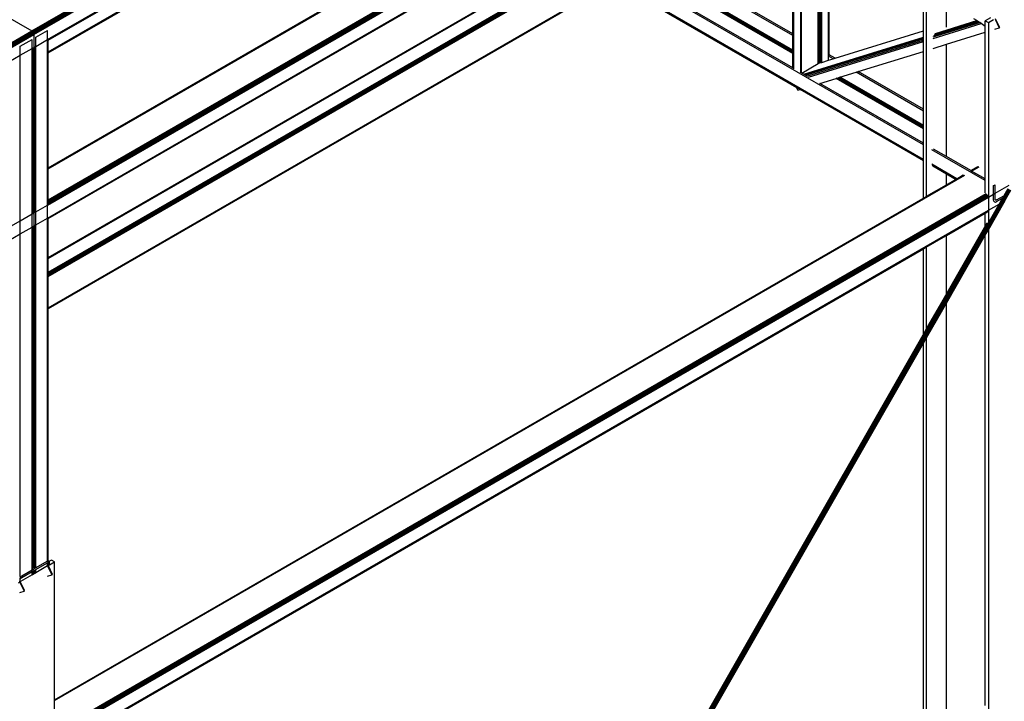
# Model space of a CAD drawing. Header units: millimetres. Extents: x 10 to 1250, y -62 to 528.
# Tile 669 of 909: x 610.89 to 613.59, y 510.11 to 511.98. Entities that reach past the tile are written whole.
import ezdxf

# ---------------------------------------------------------------- set-up
doc = ezdxf.new("R2010")
doc.units = ezdxf.units.MM
doc.header["$LTSCALE"] = 0.05

msp = doc.modelspace()

# ---------------------------------------------------------------- linework, layer by layer
at = {"color": 8}
for p, q in [((610.9216, 511.9498), (613.5986, 513.4954)), ((610.9238, 511.9481), (613.6008, 513.4936)), ((610.9256, 511.9456), (613.6026, 513.4911)), ((610.9269, 511.9427), (613.6039, 513.4883)), ((610.9273, 511.94), (613.6043, 513.4855)), ((610.9646, 511.9256), (613.567, 513.4282)), ((610.9662, 511.9245), (613.5647, 513.4248)), ((610.9667, 511.5728), (613.4822, 513.0251)), ((610.9667, 511.5708), (613.4827, 513.0234)), ((610.9646, 511.4716), (613.567, 512.9741)), ((610.9662, 511.4755), (613.5647, 512.9758)), ((610.9667, 511.486), (613.5562, 512.981)), ((610.9667, 511.4829), (613.5591, 512.9797)), ((610.9667, 511.4794), (613.5616, 512.9776)), ((610.9646, 511.4357), (613.567, 512.9383)), ((610.9662, 511.4346), (613.5647, 512.9349)), ((610.9667, 511.9241), (612.4987, 512.8086)), ((610.9667, 511.8922), (612.4563, 512.7523)), ((610.9667, 511.8904), (612.4559, 512.7502)), ((610.9667, 511.3266), (613.0127, 512.5078)), ((610.9667, 511.3248), (613.0146, 512.5071)), ((610.9667, 511.2877), (613.0468, 512.4886)), ((610.9667, 511.285), (613.0487, 512.487)), ((610.9667, 511.2817), (613.0504, 512.4848)), ((610.9667, 511.2785), (613.0515, 512.4822)), ((610.9667, 511.2758), (613.0519, 512.4797)), ((610.9667, 511.8898), (611.9109, 512.4349)), ((610.9667, 511.1897), (613.0096, 512.3692)), ((610.9667, 511.1879), (613.0091, 512.3671)), ((613.0109, 511.9413), (613.0109, 512.3275)), ((613.0117, 511.9409), (613.0117, 512.327)), ((613.0133, 511.9399), (613.0133, 512.3259)), ((613.0137, 511.9396), (613.0137, 512.3256)), ((613.0324, 511.8356), (613.0324, 512.3126)), ((613.0341, 511.8346), (613.0341, 512.3115)), ((610.9667, 511.5735), (612.1847, 512.2768)), ((613.0799, 511.9014), (613.0799, 512.2797)), ((613.0813, 511.9006), (613.0813, 512.2787)), ((613.0823, 511.9001), (613.0823, 512.2781)), ((613.085, 511.8985), (613.085, 512.2762)), ((613.0878, 511.8969), (613.0878, 512.2743)), ((613.0887, 511.8964), (613.0887, 512.2737)), ((613.0901, 511.8956), (613.0901, 512.2727)), ((613.1088, 511.8848), (613.1088, 512.2597)), ((613.1105, 511.8838), (613.1105, 512.2586)), ((610.9667, 511.4342), (612.3054, 512.2071)), ((610.9667, 511.3272), (612.398, 512.1536)), ((613.0109, 511.8969), (612.6034, 512.1322)), ((613.0109, 511.9366), (612.6378, 512.152)), ((613.0109, 511.9413), (612.6418, 512.1544)), ((613.3693, 511.6364), (612.557, 512.1054)), ((613.0109, 511.848), (612.561, 512.1077)), ((613.0109, 511.8876), (612.5954, 512.1275)), ((613.0109, 511.8898), (612.5972, 512.1286)), ((613.0109, 511.8923), (612.5994, 512.1299)), ((613.0109, 511.8948), (612.6016, 512.1311)), ((610.9667, 511.1872), (612.5193, 512.0836)), ((613.0215, 511.7937), (612.5193, 512.0836)), ((613.3693, 511.5939), (612.5202, 512.0841)), ((613.3693, 511.5967), (612.5226, 512.0856)), ((613.3693, 511.9495), (613.3693, 512.0751)), ((613.3779, 511.4959), (613.3779, 512.0701)), ((613.4321, 511.9596), (613.4321, 512.0358)), ((610.8481, 511.9922), (610.9216, 511.9498)), ((613.3957, 511.9288), (613.5276, 511.9696)), ((613.3963, 511.9329), (613.5237, 511.9723)), ((613.3977, 511.9369), (613.5201, 511.9748)), ((613.3999, 511.9403), (613.5173, 511.9767)), ((613.4025, 511.9426), (613.5159, 511.9777)), ((613.5159, 511.9777), (613.508, 511.9831)), ((613.5173, 511.9767), (613.5159, 511.9777)), ((613.5201, 511.9748), (613.5173, 511.9767)), ((613.5237, 511.9723), (613.5201, 511.9748)), ((613.5276, 511.9696), (613.5237, 511.9723)), ((613.5388, 511.9618), (613.5276, 511.9696)), ((613.5532, 511.9855), (613.5388, 511.9772)), ((613.5388, 511.9772), (613.5475, 511.9722)), ((613.5388, 511.9618), (613.5388, 511.9772)), ((613.5475, 511.9722), (613.5619, 511.9805)), ((613.5475, 511.9722), (613.5475, 511.4931)), ((613.5658, 511.9814), (613.5772, 511.9578)), ((613.5789, 511.9587), (613.5675, 511.9824)), ((608.2171, 510.3883), (610.9216, 511.9498)), ((608.2192, 510.3866), (610.9238, 511.9481)), ((608.2211, 510.3841), (610.9256, 511.9456)), ((608.2223, 510.3813), (610.9269, 511.9427)), ((610.9216, 511.9498), (610.9238, 511.9481)), ((610.9238, 511.9481), (610.9256, 511.9456)), ((610.9256, 511.9456), (610.9269, 511.9427)), ((610.9269, 511.9427), (610.9273, 511.94)), ((610.9325, 511.9321), (610.9646, 511.9507)), ((610.9646, 511.9256), (610.9646, 511.9507)), ((613.1267, 511.8745), (613.3693, 511.9495)), ((613.3693, 511.9323), (613.3693, 511.9495)), ((613.4321, 511.9128), (613.5388, 511.9459)), ((613.5388, 511.9459), (613.5388, 511.9618)), ((613.5388, 511.5672), (613.5388, 511.9459)), ((613.5653, 511.9541), (613.5772, 511.9578)), ((613.5772, 511.9578), (613.5789, 511.9587)), ((608.2227, 510.3785), (610.9273, 511.94)), ((610.89, 511.9076), (610.9222, 511.9262)), ((610.9222, 511.9011), (610.9222, 511.9262)), ((610.9273, 511.94), (610.9273, 511.9041)), ((610.9325, 511.9071), (610.9325, 511.9321)), ((610.9325, 511.9071), (610.9646, 511.9256)), ((610.9646, 511.4716), (610.9646, 511.9256)), ((610.9662, 511.9245), (610.9662, 511.9247)), ((610.9662, 511.9238), (610.9662, 511.9245)), ((610.9662, 511.9238), (610.9667, 511.9241)), ((610.9662, 511.8919), (610.9662, 511.9238)), ((610.9667, 511.9241), (610.9667, 511.9242)), ((610.9667, 511.8922), (610.9667, 511.9241)), ((613.0117, 511.9409), (613.0109, 511.9413)), ((613.0109, 511.9366), (613.0109, 511.9413)), ((613.0117, 511.9362), (613.0109, 511.9366)), ((613.0109, 511.8969), (613.0109, 511.9366)), ((613.0133, 511.9399), (613.0117, 511.9409)), ((613.0117, 511.9362), (613.0117, 511.9409)), ((613.0133, 511.9352), (613.0117, 511.9362)), ((613.0117, 511.8965), (613.0117, 511.9362)), ((613.0137, 511.9396), (613.0133, 511.9399)), ((613.0133, 511.9352), (613.0133, 511.9399)), ((613.0137, 511.935), (613.0133, 511.9352)), ((613.0133, 511.8956), (613.0133, 511.9352)), ((613.0137, 511.935), (613.0137, 511.9396)), ((613.0137, 511.8953), (613.0137, 511.935)), ((613.0409, 511.8306), (613.3693, 511.9323)), ((613.0425, 511.8297), (613.3693, 511.9308)), ((613.0456, 511.8279), (613.3693, 511.9281)), ((613.0495, 511.8255), (613.3693, 511.9245)), ((613.0533, 511.8228), (613.3693, 511.9206)), ((613.3693, 511.9308), (613.3693, 511.9323)), ((613.3693, 511.9281), (613.3693, 511.9308)), ((613.3693, 511.9245), (613.3693, 511.9281)), ((613.3693, 511.9206), (613.3693, 511.9245)), ((613.3693, 511.8934), (613.3693, 511.9206)), ((610.89, 511.8826), (610.89, 511.9076)), ((610.89, 511.8826), (610.9222, 511.9011)), ((610.9222, 511.9011), (610.9273, 511.9041)), ((610.9222, 511.8991), (610.9222, 511.9011)), ((610.9222, 511.8991), (610.9237, 511.9)), ((610.9222, 511.8984), (610.9237, 511.8993)), ((610.9222, 511.8984), (610.9222, 511.8991)), ((610.9222, 511.8665), (610.9222, 511.8984)), ((610.9237, 511.9), (610.9269, 511.9019)), ((610.9237, 511.9), (610.9237, 511.9002)), ((610.9237, 511.8993), (610.9237, 511.9)), ((610.9237, 511.8993), (610.9243, 511.8996)), ((610.9237, 511.8674), (610.9237, 511.8993)), ((610.9243, 511.8996), (610.9245, 511.8998)), ((610.9243, 511.8996), (610.9243, 511.8997)), ((610.9243, 511.8677), (610.9243, 511.8996)), ((610.9245, 511.8998), (610.9247, 511.8999)), ((610.9245, 511.8679), (610.9245, 511.8998)), ((610.9247, 511.8999), (610.9256, 511.9004)), ((610.9247, 511.868), (610.9247, 511.8999)), ((610.9269, 511.9019), (610.9256, 511.9004)), ((610.9256, 511.9004), (610.9259, 511.9006)), ((610.9259, 511.9006), (610.9273, 511.9014)), ((610.9259, 511.8687), (610.9259, 511.9006)), ((610.9273, 511.9041), (610.9269, 511.9019)), ((610.9269, 511.9019), (610.93, 511.9037)), ((610.9273, 511.9041), (610.9325, 511.9071)), ((610.9273, 511.9014), (610.9273, 511.9015)), ((610.9273, 511.8695), (610.9273, 511.9014)), ((610.9301, 511.9037), (610.9325, 511.9051)), ((610.9301, 511.903), (610.9325, 511.9044)), ((610.9301, 511.9037), (610.9301, 511.9039)), ((610.9301, 511.903), (610.9301, 511.9037)), ((610.9301, 511.8711), (610.9301, 511.903)), ((610.9325, 511.9051), (610.9325, 511.9071)), ((610.9325, 511.9044), (610.9325, 511.9051)), ((610.9325, 511.8725), (610.9325, 511.9044)), ((610.9662, 511.8919), (610.9667, 511.8922)), ((610.9662, 511.8901), (610.9662, 511.8919)), ((610.9662, 511.8901), (610.9667, 511.8904)), ((610.9662, 511.8894), (610.9662, 511.8901)), ((610.9662, 511.8894), (610.9667, 511.8898)), ((610.9662, 511.5732), (610.9662, 511.8894)), ((610.9667, 511.8904), (610.9667, 511.8922)), ((610.9667, 511.8898), (610.9667, 511.8904)), ((610.9667, 511.5735), (610.9667, 511.8898)), ((613.0117, 511.8965), (613.0109, 511.8969)), ((613.0109, 511.8948), (613.0109, 511.8969)), ((613.0117, 511.8944), (613.0109, 511.8948)), ((613.0109, 511.8923), (613.0109, 511.8948)), ((613.0117, 511.8919), (613.0109, 511.8923)), ((613.0109, 511.8898), (613.0109, 511.8923)), ((613.0117, 511.8893), (613.0109, 511.8898)), ((613.0109, 511.8876), (613.0109, 511.8898)), ((613.0133, 511.8956), (613.0117, 511.8965)), ((613.0117, 511.8944), (613.0117, 511.8965)), ((613.0133, 511.8934), (613.0117, 511.8944)), ((613.0117, 511.8919), (613.0117, 511.8944)), ((613.0133, 511.8909), (613.0117, 511.8919)), ((613.0117, 511.8893), (613.0117, 511.8919)), ((613.0117, 511.8872), (613.0117, 511.8893)), ((613.0133, 511.8884), (613.0117, 511.8893)), ((613.0137, 511.8953), (613.0133, 511.8956)), ((613.0133, 511.8934), (613.0133, 511.8956)), ((613.0137, 511.8932), (613.0133, 511.8934)), ((613.0133, 511.8909), (613.0133, 511.8934)), ((613.0137, 511.8907), (613.0133, 511.8909)), ((613.0133, 511.8884), (613.0133, 511.8909)), ((613.0133, 511.8862), (613.0133, 511.8884)), ((613.0137, 511.8881), (613.0133, 511.8884)), ((613.0137, 511.8932), (613.0137, 511.8953)), ((613.0137, 511.8907), (613.0137, 511.8932)), ((613.0137, 511.8881), (613.0137, 511.8907)), ((613.0137, 511.886), (613.0137, 511.8881)), ((613.0813, 511.9006), (613.0799, 511.9014)), ((613.0799, 511.8968), (613.0799, 511.9014)), ((613.0813, 511.896), (613.0799, 511.8968)), ((613.0799, 511.8598), (613.0799, 511.8968)), ((613.0823, 511.9001), (613.0813, 511.9006)), ((613.0813, 511.896), (613.0813, 511.9006)), ((613.0813, 511.8604), (613.0813, 511.896)), ((613.0823, 511.8954), (613.0813, 511.896)), ((613.085, 511.8985), (613.0823, 511.9001)), ((613.0823, 511.8954), (613.0823, 511.9001)), ((613.0823, 511.8607), (613.0823, 511.8954)), ((613.085, 511.8938), (613.0823, 511.8954)), ((613.085, 511.8938), (613.085, 511.8985)), ((613.085, 511.8616), (613.085, 511.8938)), ((613.0887, 511.8964), (613.0878, 511.8969)), ((613.0878, 511.8922), (613.0878, 511.8969)), ((613.0901, 511.8909), (613.0878, 511.8922)), ((613.0878, 511.8624), (613.0878, 511.8922)), ((613.0901, 511.8956), (613.0887, 511.8964)), ((613.0887, 511.8919), (613.0887, 511.8964)), ((613.0901, 511.8909), (613.0901, 511.8956)), ((613.0901, 511.8631), (613.0901, 511.8909)), ((613.19, 511.8379), (613.3693, 511.8934)), ((613.3693, 511.7344), (613.3693, 511.8934)), ((613.3957, 511.9016), (613.4321, 511.9128)), ((613.4321, 511.6048), (613.4321, 511.9128)), ((608.26, 510.3641), (610.89, 511.8826)), ((610.89, 511.4286), (610.89, 511.8826)), ((610.9222, 511.8665), (610.9237, 511.8674)), ((610.9222, 511.8647), (610.9222, 511.8665)), ((610.9222, 511.8647), (610.9237, 511.8656)), ((610.9222, 511.864), (610.9237, 511.8649)), ((610.9222, 511.864), (610.9222, 511.8647)), ((610.9222, 511.5478), (610.9222, 511.864)), ((610.9237, 511.8674), (610.9243, 511.8677)), ((610.9237, 511.8656), (610.9237, 511.8674)), ((610.9237, 511.8656), (610.9243, 511.8659)), ((610.9237, 511.8649), (610.9237, 511.8656)), ((610.9237, 511.8649), (610.9243, 511.8653)), ((610.9237, 511.5487), (610.9237, 511.8649)), ((610.9243, 511.8677), (610.9245, 511.8679)), ((610.9243, 511.8659), (610.9243, 511.8677)), ((610.9243, 511.8659), (610.9245, 511.866)), ((610.9243, 511.8653), (610.9243, 511.8659)), ((610.9243, 511.8653), (610.9245, 511.8654)), ((610.9243, 511.549), (610.9243, 511.8653)), ((610.9245, 511.8679), (610.9247, 511.868)), ((610.9245, 511.866), (610.9245, 511.8679)), ((610.9245, 511.866), (610.9247, 511.8662)), ((610.9245, 511.8654), (610.9245, 511.866)), ((610.9245, 511.8654), (610.9247, 511.8655)), ((610.9245, 511.5492), (610.9245, 511.8654)), ((610.9247, 511.868), (610.9259, 511.8687)), ((610.9247, 511.8662), (610.9247, 511.868)), ((610.9247, 511.8662), (610.9259, 511.8668)), ((610.9247, 511.8655), (610.9259, 511.8662)), ((610.9247, 511.8655), (610.9247, 511.8662)), ((610.9247, 511.5493), (610.9247, 511.8655)), ((610.9259, 511.8687), (610.9273, 511.8695)), ((610.9259, 511.8668), (610.9259, 511.8687)), ((610.9259, 511.8668), (610.9273, 511.8676)), ((610.9259, 511.8662), (610.9273, 511.867)), ((610.9259, 511.8662), (610.9259, 511.8668)), ((610.9259, 511.55), (610.9259, 511.8662)), ((610.9273, 511.8676), (610.9273, 511.8695)), ((610.9273, 511.867), (610.9273, 511.8676)), ((610.9273, 511.5508), (610.9273, 511.867)), ((610.9301, 511.8711), (610.9325, 511.8725)), ((610.9301, 511.8693), (610.9301, 511.8711)), ((610.9301, 511.8693), (610.9325, 511.8706)), ((610.9301, 511.8686), (610.9325, 511.87)), ((610.9301, 511.8686), (610.9301, 511.8693)), ((610.9301, 511.5524), (610.9301, 511.8686)), ((610.9325, 511.8706), (610.9325, 511.8725)), ((610.9325, 511.87), (610.9325, 511.8706)), ((610.9325, 511.5538), (610.9325, 511.87)), ((613.0109, 511.848), (613.0109, 511.8876)), ((613.0117, 511.8872), (613.0109, 511.8876)), ((613.0117, 511.8475), (613.0117, 511.8872)), ((613.0133, 511.8862), (613.0117, 511.8872)), ((613.0133, 511.8466), (613.0133, 511.8862)), ((613.0137, 511.886), (613.0133, 511.8862)), ((613.0137, 511.8463), (613.0137, 511.886)), ((613.0823, 511.8607), (613.085, 511.8616)), ((613.085, 511.8616), (613.0878, 511.8624)), ((613.0878, 511.8624), (613.0901, 511.8631)), ((613.0901, 511.8631), (613.1088, 511.8689)), ((613.1105, 511.8838), (613.1088, 511.8848)), ((613.1088, 511.8801), (613.1088, 511.8848)), ((613.1214, 511.8728), (613.1088, 511.8801)), ((613.1088, 511.8689), (613.1088, 511.8801)), ((613.1088, 511.8689), (613.1214, 511.8728)), ((613.1267, 511.8745), (613.1105, 511.8838)), ((613.1105, 511.8799), (613.1105, 511.8838)), ((613.1214, 511.8728), (613.1267, 511.8745)), ((613.0117, 511.8475), (613.0109, 511.848)), ((613.0117, 511.8474), (613.0117, 511.8475)), ((613.0133, 511.8466), (613.0117, 511.8475)), ((613.0137, 511.8463), (613.0133, 511.8466)), ((613.0137, 511.8456), (613.0137, 511.8463)), ((613.0324, 511.8348), (613.0324, 511.8356)), ((613.0341, 511.8346), (613.0324, 511.8356)), ((613.0351, 511.834), (613.0341, 511.8346)), ((613.0351, 511.834), (613.0799, 511.8598)), ((613.0799, 511.8598), (613.0806, 511.8602)), ((613.0806, 511.8602), (613.0813, 511.8604)), ((613.0813, 511.8604), (613.0823, 511.8607)), ((613.14, 511.8224), (613.1847, 511.8363)), ((613.1847, 511.8363), (613.19, 511.8379)), ((613.3693, 511.7297), (613.1847, 511.8363)), ((613.3693, 511.7344), (613.19, 511.8379)), ((613.0409, 511.8306), (613.0351, 511.834)), ((613.0425, 511.8297), (613.0409, 511.8306)), ((613.0456, 511.8279), (613.0425, 511.8297)), ((613.0493, 511.8258), (613.0456, 511.8279)), ((613.0847, 511.8053), (613.1295, 511.8192)), ((613.1295, 511.8192), (613.1319, 511.8199)), ((613.3693, 511.6807), (613.1295, 511.8192)), ((613.1319, 511.8199), (613.1347, 511.8208)), ((613.3693, 511.6829), (613.1319, 511.8199)), ((613.1347, 511.8208), (613.1376, 511.8217)), ((613.3693, 511.6854), (613.1347, 511.8208)), ((613.1376, 511.8217), (613.14, 511.8224)), ((613.3693, 511.6879), (613.1376, 511.8217)), ((613.3693, 511.6901), (613.14, 511.8224)), ((613.0248, 511.7868), (613.0215, 511.7937)), ((613.0304, 511.7885), (613.0215, 511.7937)), ((613.0248, 511.7868), (613.0304, 511.7885)), ((613.3693, 511.5929), (613.0304, 511.7885)), ((613.0839, 511.8051), (613.0847, 511.8053)), ((613.3693, 511.6411), (613.0847, 511.8053)), ((613.3693, 511.7297), (613.3693, 511.7344)), ((613.3693, 511.6901), (613.3693, 511.7297)), ((613.3693, 511.6879), (613.3693, 511.6901)), ((613.3693, 511.6854), (613.3693, 511.6879)), ((613.3693, 511.6829), (613.3693, 511.6854)), ((613.3693, 511.6807), (613.3693, 511.6829)), ((613.3693, 511.6411), (613.3693, 511.6807)), ((613.3693, 511.6364), (613.3693, 511.6411)), ((613.3693, 511.5967), (613.3693, 511.6364)), ((613.5388, 511.5385), (613.3923, 511.6231)), ((613.4321, 511.6048), (613.3964, 511.6254)), ((613.3693, 511.5939), (613.3693, 511.5967)), ((613.3693, 511.5929), (613.3693, 511.5939)), ((613.3693, 511.4909), (613.3693, 511.5929)), ((613.4993, 511.566), (613.4321, 511.6048)), ((610.9662, 511.5732), (610.9667, 511.5735)), ((610.9662, 511.5725), (610.9662, 511.5732)), ((610.9662, 511.5725), (610.9667, 511.5728)), ((610.9662, 511.5705), (610.9662, 511.5725)), ((610.9662, 511.5705), (610.9667, 511.5708)), ((610.9662, 511.4856), (610.9662, 511.5705)), ((610.9667, 511.5728), (610.9667, 511.5735)), ((610.9667, 511.5708), (610.9667, 511.5728)), ((610.9667, 511.486), (610.9667, 511.5708)), ((613.4609, 511.5438), (613.3923, 511.5834)), ((613.4584, 511.5424), (613.393, 511.5802)), ((613.4321, 511.5566), (613.3947, 511.5782)), ((613.4993, 511.566), (613.5184, 511.5771)), ((613.4999, 511.5657), (613.4993, 511.566)), ((613.4999, 511.5657), (613.5203, 511.5774)), ((613.5016, 511.5646), (613.4999, 511.5657)), ((613.5016, 511.5646), (613.5224, 511.5767)), ((613.5388, 511.5432), (613.5016, 511.5646)), ((613.5388, 511.5432), (613.5388, 511.5672)), ((610.9222, 511.5478), (610.9237, 511.5487)), ((610.9222, 511.5471), (610.9237, 511.548)), ((610.9222, 511.5471), (610.9222, 511.5478)), ((610.9222, 511.5451), (610.9222, 511.5471)), ((610.9222, 511.5451), (610.9237, 511.546)), ((610.9222, 511.4602), (610.9222, 511.5451)), ((610.9237, 511.5487), (610.9243, 511.549)), ((610.9237, 511.548), (610.9237, 511.5487)), ((610.9237, 511.548), (610.9243, 511.5483)), ((610.9237, 511.546), (610.9237, 511.548)), ((610.9237, 511.546), (610.9243, 511.5463)), ((610.9237, 511.4611), (610.9237, 511.546)), ((610.9243, 511.549), (610.9245, 511.5492)), ((610.9243, 511.5483), (610.9243, 511.549)), ((610.9243, 511.5483), (610.9245, 511.5485)), ((610.9243, 511.5463), (610.9243, 511.5483)), ((610.9243, 511.5463), (610.9245, 511.5464)), ((610.9243, 511.4615), (610.9243, 511.5463)), ((610.9245, 511.5492), (610.9247, 511.5493)), ((610.9245, 511.5485), (610.9245, 511.5492)), ((610.9245, 511.5485), (610.9247, 511.5486)), ((610.9245, 511.5464), (610.9245, 511.5485)), ((610.9245, 511.5464), (610.9247, 511.5466)), ((610.9245, 511.4616), (610.9245, 511.5464)), ((610.9247, 511.5493), (610.9259, 511.55)), ((610.9247, 511.5486), (610.9259, 511.5493)), ((610.9247, 511.5486), (610.9247, 511.5493)), ((610.9247, 511.5466), (610.9247, 511.5486)), ((610.9247, 511.5466), (610.9259, 511.5472)), ((610.9247, 511.4617), (610.9247, 511.5466)), ((610.9259, 511.55), (610.9273, 511.5508)), ((610.9259, 511.5493), (610.9273, 511.5501)), ((610.9259, 511.5493), (610.9259, 511.55)), ((610.9259, 511.5472), (610.9259, 511.5493)), ((610.9259, 511.5472), (610.9273, 511.5481)), ((610.9259, 511.4624), (610.9259, 511.5472)), ((610.9273, 511.5501), (610.9273, 511.5508)), ((610.9273, 511.5481), (610.9273, 511.5501)), ((610.9273, 511.4632), (610.9273, 511.5481)), ((610.9301, 511.5524), (610.9325, 511.5538)), ((610.9301, 511.5517), (610.9325, 511.553)), ((610.9301, 511.5517), (610.9301, 511.5524)), ((610.9301, 511.5497), (610.9301, 511.5517)), ((610.9301, 511.5497), (610.9325, 511.551)), ((610.9301, 511.4648), (610.9301, 511.5497)), ((610.9325, 511.553), (610.9325, 511.5538)), ((610.9325, 511.551), (610.9325, 511.553)), ((610.9325, 511.4662), (610.9325, 511.551)), ((610.9842, 510.1132), (613.4805, 511.5545)), ((610.9842, 510.1112), (613.4827, 511.5537)), ((613.4321, 511.5272), (613.4321, 511.5566)), ((613.4575, 511.5419), (613.4321, 511.5566)), ((613.4321, 511.5272), (613.4575, 511.5419)), ((613.4575, 511.5419), (613.4584, 511.5424)), ((613.4584, 511.5424), (613.4609, 511.5438)), ((613.4609, 511.5438), (613.4787, 511.5541)), ((613.5388, 511.5385), (613.5388, 511.5432)), ((613.5388, 511.5213), (613.5388, 511.5385)), ((612.2661, 509.1815), (613.6016, 511.5167)), ((612.2666, 509.1811), (613.6021, 511.5163)), ((612.2671, 509.1806), (613.6027, 511.516)), ((612.2676, 509.1799), (613.6034, 511.5156)), ((612.2681, 509.1793), (613.604, 511.5153)), ((612.2685, 509.1785), (613.6047, 511.5149)), ((612.2689, 509.1777), (613.6053, 511.5145)), ((612.2692, 509.1768), (613.606, 511.5141)), ((612.2695, 509.1759), (613.6066, 511.5138)), ((612.2698, 509.175), (613.6071, 511.5135)), ((612.2699, 509.174), (613.6077, 511.5132)), ((612.27, 509.1731), (613.6081, 511.5129)), ((612.27, 509.1722), (613.6085, 511.5127)), ((612.2708, 509.1727), (613.6089, 511.5125)), ((612.2714, 509.1732), (613.6092, 511.5123)), ((612.2719, 509.1737), (613.6094, 511.5122)), ((613.3779, 511.4959), (613.4321, 511.5272)), ((613.5388, 511.5047), (613.5388, 511.5213)), ((613.5619, 511.5252), (613.5659, 511.5275)), ((613.5619, 511.5015), (613.5619, 511.5252)), ((613.5659, 511.5038), (613.5659, 511.5275)), ((613.5659, 511.5038), (613.6043, 511.5259)), ((610.9662, 511.4856), (610.9667, 511.486)), ((610.9662, 511.4826), (610.9662, 511.4856)), ((610.9662, 511.4826), (610.9667, 511.4829)), ((610.9667, 511.4829), (610.9667, 511.486)), ((610.9667, 511.4794), (610.9667, 511.4829)), ((610.9842, 510.0263), (613.5418, 511.503)), ((610.9842, 510.0233), (613.5439, 511.5012)), ((610.9842, 510.0198), (613.5458, 511.4987)), ((610.9842, 510.0162), (613.547, 511.4959)), ((610.9842, 510.0132), (613.5475, 511.4931)), ((610.9842, 510.1139), (613.3693, 511.4909)), ((613.3693, 511.4909), (613.3779, 511.4959)), ((613.5475, 511.4931), (613.5619, 511.5015)), ((613.5475, 511.4931), (613.5475, 511.4573)), ((613.5475, 511.4036), (613.5932, 511.4837)), ((613.5619, 511.5015), (613.5659, 511.5038)), ((613.5619, 511.4855), (613.5619, 511.5015)), ((613.5625, 511.4823), (613.5619, 511.4855)), ((613.5659, 511.4879), (613.5659, 511.5038)), ((613.5662, 511.4863), (613.5659, 511.4879)), ((613.5671, 511.4853), (613.5662, 511.4863)), ((613.5684, 511.485), (613.5671, 511.4853)), ((613.57, 511.4855), (613.5684, 511.485)), ((613.57, 511.4855), (613.59, 511.4971)), ((613.57, 511.4809), (613.586, 511.4902)), ((610.9222, 511.4602), (610.9237, 511.4611)), ((610.9222, 511.4595), (610.9222, 511.4602)), ((610.9222, 511.4595), (610.9237, 511.4582)), ((610.9222, 511.4572), (610.9222, 511.4595)), ((610.9222, 511.4572), (610.9237, 511.4581)), ((610.9222, 511.4537), (610.9222, 511.4572)), ((610.9237, 511.4611), (610.9243, 511.4615)), ((610.9237, 511.4582), (610.9237, 511.4611)), ((610.9237, 511.4582), (610.9238, 511.4582)), ((610.9237, 511.4581), (610.9238, 511.4582)), ((610.9237, 511.4581), (610.9237, 511.4582)), ((610.9237, 511.4581), (610.9237, 511.4546)), ((610.9238, 511.4582), (610.9243, 511.4585)), ((610.9238, 511.4582), (610.9243, 511.4575)), ((610.9243, 511.4615), (610.9245, 511.4616)), ((610.9243, 511.4585), (610.9243, 511.4615)), ((610.9243, 511.4585), (610.9245, 511.4586)), ((610.9243, 511.4575), (610.9243, 511.4585)), ((610.9243, 511.4575), (610.9256, 511.4557)), ((610.9243, 511.4549), (610.9243, 511.4575)), ((610.9243, 511.4549), (610.9256, 511.4557)), ((610.9245, 511.4616), (610.9247, 511.4617)), ((610.9245, 511.4586), (610.9245, 511.4616)), ((610.9245, 511.4586), (610.9273, 511.4602)), ((610.9245, 511.4579), (610.9245, 511.4586)), ((610.9247, 511.4617), (610.9259, 511.4624)), ((610.9247, 511.461), (610.9247, 511.4617)), ((610.9256, 511.4557), (610.9273, 511.4566)), ((610.9256, 511.4557), (610.9269, 511.4528)), ((610.9259, 511.4624), (610.9273, 511.4632)), ((610.9259, 511.4603), (610.9259, 511.4624)), ((610.9273, 511.4602), (610.9273, 511.4632)), ((610.9273, 511.4566), (610.9273, 511.4602)), ((610.9273, 511.4562), (610.9273, 511.4566)), ((610.9301, 511.4648), (610.9325, 511.4662)), ((610.9301, 511.4618), (610.9301, 511.4648)), ((610.9301, 511.4618), (610.9325, 511.4632)), ((610.9301, 511.4583), (610.9301, 511.4618)), ((610.9301, 511.4583), (610.9325, 511.4596)), ((610.9301, 511.4547), (610.9301, 511.4583)), ((610.9301, 511.4547), (610.9325, 511.4561)), ((610.9325, 511.4531), (610.9646, 511.4716)), ((610.9325, 511.4632), (610.9325, 511.4662)), ((610.9325, 511.4596), (610.9325, 511.4632)), ((610.9325, 511.4561), (610.9325, 511.4596)), ((610.9325, 511.4531), (610.9325, 511.4561)), ((610.9646, 511.4357), (610.9646, 511.4716)), ((610.9662, 511.4826), (610.9662, 511.4791)), ((610.9662, 511.4791), (610.9667, 511.4794)), ((610.9662, 511.4755), (610.9662, 511.4791)), ((610.9662, 511.4752), (610.9662, 511.4755)), ((610.9667, 511.4789), (610.9667, 511.4794)), ((610.9842, 509.9773), (613.5475, 511.4573)), ((613.5475, 511.4573), (613.577, 511.4743)), ((613.5475, 511.4573), (613.5475, 511.4227)), ((613.5642, 511.4803), (613.5625, 511.4823)), ((613.5642, 511.4803), (613.5669, 511.4798)), ((613.5669, 511.4798), (613.57, 511.4809)), ((610.89, 511.4286), (610.9222, 511.4471)), ((610.9222, 511.4537), (610.9237, 511.4546)), ((610.9222, 511.4501), (610.9222, 511.4537)), ((610.9222, 511.4501), (610.9237, 511.451)), ((610.9222, 511.4471), (610.9273, 511.4501)), ((610.9222, 511.4471), (610.9222, 511.4501)), ((610.9222, 511.4112), (610.9222, 511.4471)), ((610.9237, 511.4546), (610.9243, 511.4549)), ((610.9237, 511.451), (610.9237, 511.4546)), ((610.9237, 511.451), (610.9269, 511.4528)), ((610.9237, 511.4507), (610.9237, 511.451)), ((610.9243, 511.4545), (610.9243, 511.4549)), ((610.9269, 511.4528), (610.93, 511.4546)), ((610.9269, 511.4528), (610.9273, 511.4501)), ((610.9273, 511.4501), (610.9325, 511.4531)), ((610.9273, 511.4501), (610.9273, 511.4142)), ((610.9301, 511.4544), (610.9301, 511.4547)), ((610.9325, 511.4172), (610.9325, 511.4531)), ((610.9325, 511.4172), (610.9646, 511.4357)), ((610.9646, 510.4948), (610.9646, 511.4357)), ((610.9662, 511.4346), (610.9662, 511.4348)), ((610.9662, 511.4339), (610.9662, 511.4346)), ((610.9662, 511.4339), (610.9667, 511.4342)), ((610.9662, 511.3269), (610.9662, 511.4339)), ((610.9667, 511.4342), (610.9667, 511.4343)), ((610.9667, 511.3272), (610.9667, 511.4342)), ((610.9842, 509.9753), (613.547, 511.455)), ((613.4321, 511.3879), (613.5388, 511.4495)), ((613.5388, 511.4495), (613.5458, 511.4536)), ((613.5388, 511.4127), (613.5388, 511.4495)), ((608.26, 509.9101), (610.89, 511.4286)), ((610.89, 511.3927), (610.89, 511.4286)), ((610.89, 511.3927), (610.9222, 511.4112)), ((610.9222, 511.4112), (610.9273, 511.4142)), ((610.9222, 511.4092), (610.9222, 511.4112)), ((610.9222, 511.4092), (610.9237, 511.4101)), ((610.9222, 511.4085), (610.9237, 511.4094)), ((610.9222, 511.4085), (610.9222, 511.4092)), ((610.9222, 511.3015), (610.9222, 511.4085)), ((610.9237, 511.4101), (610.9269, 511.412)), ((610.9237, 511.4101), (610.9237, 511.4103)), ((610.9237, 511.4094), (610.9237, 511.4101)), ((610.9237, 511.4094), (610.9243, 511.4097)), ((610.9237, 511.3024), (610.9237, 511.4094)), ((610.9243, 511.4097), (610.9245, 511.4099)), ((610.9243, 511.4097), (610.9243, 511.4098)), ((610.9243, 511.3027), (610.9243, 511.4097)), ((610.9245, 511.4099), (610.9247, 511.41)), ((610.9245, 511.3029), (610.9245, 511.4099)), ((610.9247, 511.41), (610.9256, 511.4105)), ((610.9247, 511.303), (610.9247, 511.41)), ((610.9269, 511.412), (610.9256, 511.4105)), ((610.9256, 511.4105), (610.9259, 511.4107)), ((610.9259, 511.4107), (610.9273, 511.4115)), ((610.9259, 511.3037), (610.9259, 511.4107)), ((610.9273, 511.4142), (610.9269, 511.412)), ((610.9269, 511.412), (610.93, 511.4138)), ((610.9273, 511.4142), (610.9325, 511.4172)), ((610.9273, 511.4115), (610.9273, 511.4116)), ((610.9273, 511.3045), (610.9273, 511.4115)), ((610.9301, 511.4138), (610.9325, 511.4152)), ((610.9301, 511.4131), (610.9325, 511.4145)), ((610.9301, 511.4138), (610.9301, 511.414)), ((610.9301, 511.4131), (610.9301, 511.4138)), ((610.9301, 511.3061), (610.9301, 511.4131)), ((610.9325, 511.4152), (610.9325, 511.4172)), ((610.9325, 511.4145), (610.9325, 511.4152)), ((610.9325, 511.3075), (610.9325, 511.4145)), ((612.3538, 509.3361), (613.5472, 511.4228)), ((612.3547, 509.3389), (613.5467, 511.423)), ((612.3552, 509.3406), (613.5461, 511.4231)), ((612.3556, 509.3421), (613.5456, 511.4231)), ((612.3558, 509.3431), (613.5452, 511.4229)), ((612.356, 509.3441), (613.5448, 511.4227)), ((612.3564, 509.3451), (613.5444, 511.4223)), ((613.4321, 511.226), (613.5388, 511.4127)), ((613.5388, 511.4127), (613.544, 511.4218)), ((613.5388, 511.3885), (613.5475, 511.4036)), ((613.5475, 511.4036), (613.5475, 510.0234)), ((608.26, 509.8742), (610.89, 511.3927)), ((610.89, 510.4518), (610.89, 511.3927)), ((613.3779, 511.3567), (613.4321, 511.3879)), ((613.4321, 511.2019), (613.5388, 511.3885)), ((613.4321, 511.226), (613.4321, 511.3879)), ((613.5388, 510.0975), (613.5388, 511.3885)), ((610.9842, 509.9746), (613.3693, 511.3517)), ((613.3693, 511.3517), (613.3779, 511.3567)), ((613.3693, 511.1162), (613.3693, 511.3517)), ((613.3779, 511.1314), (613.3779, 511.3567)), ((610.9662, 511.3269), (610.9667, 511.3272)), ((610.9662, 511.3263), (610.9662, 511.3269)), ((610.9662, 511.3263), (610.9667, 511.3266)), ((610.9662, 511.3244), (610.9662, 511.3263)), ((610.9662, 511.3244), (610.9667, 511.3248)), ((610.9662, 511.2874), (610.9662, 511.3244)), ((610.9667, 511.3266), (610.9667, 511.3272)), ((610.9667, 511.3248), (610.9667, 511.3266)), ((610.9667, 511.2877), (610.9667, 511.3248)), ((610.9222, 511.3015), (610.9237, 511.3024)), ((610.9222, 511.3009), (610.9237, 511.3018)), ((610.9222, 511.3009), (610.9222, 511.3015)), ((610.9222, 511.299), (610.9222, 511.3009)), ((610.9222, 511.299), (610.9237, 511.3)), ((610.9222, 511.262), (610.9222, 511.299)), ((610.9237, 511.3024), (610.9243, 511.3027)), ((610.9237, 511.3018), (610.9237, 511.3024)), ((610.9237, 511.3018), (610.9243, 511.3021)), ((610.9237, 511.3), (610.9237, 511.3018)), ((610.9237, 511.3), (610.9243, 511.3003)), ((610.9237, 511.2629), (610.9237, 511.3)), ((610.9243, 511.3027), (610.9245, 511.3029)), ((610.9243, 511.3021), (610.9243, 511.3027)), ((610.9243, 511.3021), (610.9245, 511.3022)), ((610.9243, 511.3003), (610.9243, 511.3021)), ((610.9243, 511.3003), (610.9245, 511.3004)), ((610.9243, 511.2632), (610.9243, 511.3003)), ((610.9245, 511.3029), (610.9247, 511.303)), ((610.9245, 511.3022), (610.9245, 511.3029)), ((610.9245, 511.3022), (610.9247, 511.3024)), ((610.9245, 511.3004), (610.9245, 511.3022)), ((610.9245, 511.3004), (610.9247, 511.3005)), ((610.9245, 511.2633), (610.9245, 511.3004)), ((610.9247, 511.303), (610.9259, 511.3037)), ((610.9247, 511.3024), (610.9259, 511.303)), ((610.9247, 511.3024), (610.9247, 511.303)), ((610.9247, 511.3005), (610.9247, 511.3024)), ((610.9247, 511.3005), (610.9259, 511.3012)), ((610.9247, 511.2635), (610.9247, 511.3005)), ((610.9259, 511.3037), (610.9273, 511.3045)), ((610.9259, 511.303), (610.9273, 511.3039)), ((610.9259, 511.303), (610.9259, 511.3037)), ((610.9259, 511.3012), (610.9259, 511.303)), ((610.9259, 511.3012), (610.9273, 511.302)), ((610.9259, 511.2641), (610.9259, 511.3012)), ((610.9273, 511.3039), (610.9273, 511.3045)), ((610.9273, 511.302), (610.9273, 511.3039)), ((610.9273, 511.2649), (610.9273, 511.302)), ((610.9301, 511.3061), (610.9325, 511.3075)), ((610.9301, 511.3055), (610.9325, 511.3068)), ((610.9301, 511.3055), (610.9301, 511.3061)), ((610.9301, 511.3036), (610.9301, 511.3055)), ((610.9301, 511.3036), (610.9325, 511.305)), ((610.9301, 511.2666), (610.9301, 511.3036)), ((610.9325, 511.3068), (610.9325, 511.3075)), ((610.9325, 511.305), (610.9325, 511.3068)), ((610.9325, 511.2679), (610.9325, 511.305)), ((610.9301, 511.2666), (610.9325, 511.2679)), ((610.9301, 511.2638), (610.9301, 511.2666)), ((610.9325, 511.2652), (610.9325, 511.2679)), ((610.9662, 511.2874), (610.9667, 511.2877)), ((610.9662, 511.2846), (610.9662, 511.2874)), ((610.9662, 511.2846), (610.9667, 511.285)), ((610.9662, 511.2814), (610.9662, 511.2846)), ((610.9662, 511.2814), (610.9667, 511.2817)), ((610.9662, 511.2782), (610.9662, 511.2814)), ((610.9662, 511.2782), (610.9667, 511.2785)), ((610.9662, 511.2755), (610.9662, 511.2782)), ((610.9662, 511.2755), (610.9667, 511.2758)), ((610.9662, 511.1894), (610.9662, 511.2755)), ((610.9667, 511.285), (610.9667, 511.2877)), ((610.9667, 511.2817), (610.9667, 511.285)), ((610.9667, 511.2785), (610.9667, 511.2817)), ((610.9667, 511.2758), (610.9667, 511.2785)), ((610.9667, 511.1897), (610.9667, 511.2758)), ((610.9222, 511.262), (610.9237, 511.2629)), ((610.9222, 511.2592), (610.9222, 511.262)), ((610.9222, 511.2592), (610.9237, 511.2601)), ((610.9222, 511.256), (610.9222, 511.2592)), ((610.9222, 511.256), (610.9237, 511.2569)), ((610.9222, 511.2528), (610.9222, 511.256)), ((610.9222, 511.2528), (610.9237, 511.2537)), ((610.9222, 511.25), (610.9222, 511.2528)), ((610.9222, 511.25), (610.9237, 511.251)), ((610.9222, 511.164), (610.9222, 511.25)), ((610.9237, 511.2629), (610.9243, 511.2632)), ((610.9237, 511.2601), (610.9237, 511.2629)), ((610.9237, 511.2601), (610.9243, 511.2605)), ((610.9237, 511.2569), (610.9237, 511.2601)), ((610.9237, 511.2569), (610.9243, 511.2572)), ((610.9237, 511.2537), (610.9237, 511.2569)), ((610.9237, 511.2537), (610.9243, 511.254)), ((610.9237, 511.251), (610.9237, 511.2537)), ((610.9237, 511.251), (610.9243, 511.2513)), ((610.9237, 511.1649), (610.9237, 511.251)), ((610.9243, 511.2632), (610.9245, 511.2633)), ((610.9243, 511.2605), (610.9243, 511.2632)), ((610.9243, 511.2605), (610.9245, 511.2606)), ((610.9243, 511.2572), (610.9243, 511.2605)), ((610.9243, 511.2572), (610.9245, 511.2574)), ((610.9243, 511.254), (610.9243, 511.2572)), ((610.9243, 511.254), (610.9245, 511.2542)), ((610.9243, 511.2513), (610.9243, 511.254)), ((610.9243, 511.2513), (610.9245, 511.2514)), ((610.9243, 511.1652), (610.9243, 511.2513)), ((610.9245, 511.2633), (610.9247, 511.2635)), ((610.9245, 511.2606), (610.9245, 511.2633)), ((610.9245, 511.2606), (610.9247, 511.2607)), ((610.9245, 511.2574), (610.9245, 511.2606)), ((610.9245, 511.2574), (610.9247, 511.2575)), ((610.9245, 511.2542), (610.9245, 511.2574)), ((610.9245, 511.2542), (610.9247, 511.2543)), ((610.9245, 511.2514), (610.9245, 511.2542)), ((610.9245, 511.2514), (610.9247, 511.2515)), ((610.9245, 511.1654), (610.9245, 511.2514)), ((610.9247, 511.2635), (610.9259, 511.2641)), ((610.9247, 511.2607), (610.9247, 511.2635)), ((610.9247, 511.2607), (610.9259, 511.2614)), ((610.9247, 511.2575), (610.9247, 511.2607)), ((610.9247, 511.2575), (610.9259, 511.2582)), ((610.9247, 511.2543), (610.9247, 511.2575)), ((610.9247, 511.2543), (610.9259, 511.255)), ((610.9247, 511.2515), (610.9247, 511.2543)), ((610.9247, 511.2515), (610.9259, 511.2522)), ((610.9247, 511.1655), (610.9247, 511.2515)), ((610.9259, 511.2641), (610.9273, 511.2649)), ((610.9259, 511.2614), (610.9259, 511.2641)), ((610.9259, 511.2614), (610.9273, 511.2622)), ((610.9259, 511.2582), (610.9259, 511.2614)), ((610.9259, 511.2582), (610.9273, 511.259)), ((610.9259, 511.255), (610.9259, 511.2582)), ((610.9259, 511.255), (610.9273, 511.2558)), ((610.9259, 511.2522), (610.9259, 511.255)), ((610.9259, 511.2522), (610.9273, 511.253)), ((610.9259, 511.1662), (610.9259, 511.2522)), ((610.9273, 511.2622), (610.9273, 511.2649)), ((610.9273, 511.259), (610.9273, 511.2622)), ((610.9273, 511.2558), (610.9273, 511.259)), ((610.9273, 511.253), (610.9273, 511.2558)), ((610.9273, 511.167), (610.9273, 511.253)), ((610.9301, 511.2638), (610.9325, 511.2652)), ((610.9301, 511.2606), (610.9301, 511.2638)), ((610.9301, 511.2606), (610.9325, 511.262)), ((610.9301, 511.2574), (610.9301, 511.2606)), ((610.9301, 511.2574), (610.9325, 511.2587)), ((610.9301, 511.2546), (610.9301, 511.2574)), ((610.9301, 511.2546), (610.9325, 511.256)), ((610.9301, 511.1686), (610.9301, 511.2546)), ((610.9325, 511.262), (610.9325, 511.2652)), ((610.9325, 511.2587), (610.9325, 511.262)), ((610.9325, 511.256), (610.9325, 511.2587)), ((610.9325, 511.1699), (610.9325, 511.256)), ((613.3779, 511.1314), (613.4321, 511.226)), ((610.9662, 511.1894), (610.9667, 511.1897)), ((610.9662, 511.1876), (610.9662, 511.1894)), ((610.9662, 511.1876), (610.9667, 511.1879)), ((610.9662, 511.1869), (610.9662, 511.1876)), ((610.9662, 511.1869), (610.9667, 511.1872)), ((610.9662, 510.4952), (610.9662, 511.1869)), ((610.9667, 511.1879), (610.9667, 511.1897)), ((610.9667, 511.1872), (610.9667, 511.1879)), ((610.9667, 510.4948), (610.9667, 511.1872)), ((613.3779, 511.1072), (613.4321, 511.2019)), ((613.4321, 510.0575), (613.4321, 511.2019)), ((610.9222, 511.164), (610.9237, 511.1649)), ((610.9222, 511.1622), (610.9222, 511.164)), ((610.9222, 511.1622), (610.9237, 511.1631)), ((610.9222, 511.1615), (610.9237, 511.1624)), ((610.9222, 511.1615), (610.9222, 511.1622)), ((610.9222, 510.5257), (610.9222, 511.1615)), ((610.9237, 511.1649), (610.9243, 511.1652)), ((610.9237, 511.1631), (610.9237, 511.1649)), ((610.9237, 511.1631), (610.9243, 511.1634)), ((610.9237, 511.1624), (610.9237, 511.1631)), ((610.9237, 511.1624), (610.9243, 511.1628)), ((610.9237, 510.5246), (610.9237, 511.1624)), ((610.9243, 511.1652), (610.9245, 511.1654)), ((610.9243, 511.1634), (610.9243, 511.1652)), ((610.9243, 511.1634), (610.9245, 511.1635)), ((610.9243, 511.1628), (610.9243, 511.1634)), ((610.9243, 511.1628), (610.9245, 511.1629)), ((610.9243, 510.5242), (610.9243, 511.1628)), ((610.9245, 511.1654), (610.9247, 511.1655)), ((610.9245, 511.1635), (610.9245, 511.1654)), ((610.9245, 511.1635), (610.9247, 511.1636)), ((610.9245, 511.1629), (610.9245, 511.1635)), ((610.9245, 511.1629), (610.9247, 511.163)), ((610.9245, 510.5241), (610.9245, 511.1629)), ((610.9247, 511.1655), (610.9259, 511.1662)), ((610.9247, 511.1636), (610.9247, 511.1655)), ((610.9247, 511.1636), (610.9259, 511.1643)), ((610.9247, 511.163), (610.9259, 511.1637)), ((610.9247, 511.163), (610.9247, 511.1636)), ((610.9247, 510.5239), (610.9247, 511.163)), ((610.9259, 511.1662), (610.9273, 511.167)), ((610.9259, 511.1643), (610.9259, 511.1662)), ((610.9259, 511.1643), (610.9273, 511.1651)), ((610.9259, 511.1637), (610.9273, 511.1645)), ((610.9259, 511.1637), (610.9259, 511.1643)), ((610.9259, 510.5231), (610.9259, 511.1637)), ((610.9273, 511.1651), (610.9273, 511.167)), ((610.9273, 511.1645), (610.9273, 511.1651)), ((610.9273, 510.5221), (610.9273, 511.1645)), ((610.9301, 511.1686), (610.9325, 511.1699)), ((610.9301, 511.1667), (610.9301, 511.1686)), ((610.9301, 511.1667), (610.9325, 511.1681)), ((610.9301, 511.1661), (610.9325, 511.1675)), ((610.9301, 511.1661), (610.9301, 511.1667)), ((610.9301, 510.5202), (610.9301, 511.1661)), ((610.9325, 511.1681), (610.9325, 511.1699)), ((610.9325, 511.1675), (610.9325, 511.1681)), ((610.9325, 510.5185), (610.9325, 511.1675)), ((613.3693, 511.1162), (613.3779, 511.1314)), ((612.4344, 509.4815), (613.3693, 511.1162)), ((613.3693, 511.0921), (613.3779, 511.1072)), ((613.3779, 510.0263), (613.3779, 511.1072)), ((612.455, 509.4934), (613.3693, 511.0921)), ((613.3693, 510.0213), (613.3693, 511.0921)), ((610.9237, 510.5246), (610.9222, 510.5257)), ((610.9222, 510.5244), (610.9222, 510.5257)), ((610.9237, 510.5233), (610.9222, 510.5244)), ((610.9222, 510.5212), (610.9222, 510.5244)), ((610.9237, 510.5201), (610.9222, 510.5212)), ((610.9222, 510.471), (610.9222, 510.5212)), ((610.9243, 510.5242), (610.9237, 510.5246)), ((610.9237, 510.5233), (610.9237, 510.5246)), ((610.9243, 510.5229), (610.9237, 510.5233)), ((610.9237, 510.5201), (610.9237, 510.5233)), ((610.9243, 510.5197), (610.9237, 510.5201)), ((610.9237, 510.4724), (610.9237, 510.5201)), ((610.9245, 510.5241), (610.9243, 510.5242)), ((610.9243, 510.5229), (610.9243, 510.5242)), ((610.9243, 510.5197), (610.9243, 510.5229)), ((610.9245, 510.5228), (610.9243, 510.5229)), ((610.9243, 510.4742), (610.9243, 510.5197)), ((610.9245, 510.5195), (610.9243, 510.5197)), ((610.9245, 510.5228), (610.9245, 510.5241)), ((610.9247, 510.5239), (610.9245, 510.5241)), ((610.9245, 510.5195), (610.9245, 510.5228)), ((610.9247, 510.5226), (610.9245, 510.5228)), ((610.9245, 510.4764), (610.9245, 510.5195)), ((610.9247, 510.5194), (610.9245, 510.5195)), ((610.9247, 510.5226), (610.9247, 510.5239)), ((610.9259, 510.5231), (610.9247, 510.5239)), ((610.9247, 510.5194), (610.9247, 510.5226)), ((610.9259, 510.5218), (610.9247, 510.5226)), ((610.9247, 510.479), (610.9247, 510.5194)), ((610.9259, 510.5186), (610.9247, 510.5194)), ((610.9273, 510.5221), (610.9259, 510.5231)), ((610.9259, 510.5218), (610.9259, 510.5231)), ((610.9259, 510.5186), (610.9259, 510.5218)), ((610.9273, 510.5208), (610.9259, 510.5218)), ((610.9259, 510.4785), (610.9259, 510.5186)), ((610.9273, 510.5176), (610.9259, 510.5186)), ((610.9273, 510.5208), (610.9273, 510.5221)), ((610.9273, 510.5176), (610.9273, 510.5208)), ((610.9273, 510.4759), (610.9273, 510.5176)), ((610.9325, 510.5185), (610.9301, 510.5202)), ((610.9301, 510.5189), (610.9301, 510.5202)), ((610.9325, 510.5172), (610.9301, 510.5189)), ((610.9301, 510.5157), (610.9301, 510.5189)), ((610.9325, 510.514), (610.9301, 510.5157)), ((610.9301, 510.4761), (610.9301, 510.5157)), ((610.9325, 510.5172), (610.9325, 510.5185)), ((610.9325, 510.514), (610.9325, 510.5172)), ((610.9325, 510.477), (610.9325, 510.514)), ((610.9629, 510.4929), (610.9325, 510.4754)), ((610.9325, 510.4712), (610.9625, 510.4885)), ((610.9629, 510.4929), (610.9617, 510.4938)), ((610.9625, 510.4885), (610.964, 510.4891)), ((610.9646, 510.4936), (610.9629, 510.4929)), ((610.964, 510.4891), (610.9635, 510.4894)), ((610.964, 510.4891), (610.9646, 510.489)), ((610.9646, 510.4894), (610.9645, 510.4894)), ((610.9659, 510.4941), (610.9646, 510.4936)), ((610.9646, 510.4933), (610.9646, 510.4936)), ((610.9646, 510.4894), (610.9646, 510.4904)), ((610.9652, 510.4889), (610.9646, 510.4894)), ((610.9646, 510.489), (610.9646, 510.4894)), ((610.9646, 510.489), (610.9652, 510.4889)), ((610.9646, 510.481), (610.9646, 510.489)), ((610.9659, 510.4941), (610.9647, 510.4949)), ((610.9652, 510.4889), (610.966, 510.488)), ((610.966, 510.488), (610.9652, 510.4885)), ((610.9655, 510.4869), (610.9661, 510.4865)), ((610.9661, 510.4865), (610.9658, 510.4825)), ((610.9684, 510.4937), (610.9659, 510.4941)), ((610.966, 510.488), (610.9661, 510.4865)), ((610.9661, 510.4865), (610.9662, 510.4916)), ((610.9662, 510.4856), (610.9661, 510.4865)), ((610.9667, 510.4948), (610.9662, 510.4952)), ((610.9662, 510.4948), (610.9662, 510.4952)), ((610.9662, 510.4916), (610.9662, 510.4917)), ((610.9667, 510.4912), (610.9662, 510.4916)), ((610.9662, 510.4856), (610.9667, 510.484)), ((610.9662, 510.4824), (610.9662, 510.4856)), ((610.9667, 510.484), (610.9662, 510.4824)), ((610.9662, 510.4819), (610.9697, 510.484)), ((610.9684, 510.4937), (610.9667, 510.4948)), ((610.9681, 510.493), (610.9667, 510.4922)), ((610.9667, 510.4912), (610.9667, 510.4922)), ((610.9702, 510.4888), (610.9667, 510.4912)), ((610.9667, 510.484), (610.9667, 510.4912)), ((610.9681, 510.493), (610.9678, 510.4932)), ((610.9686, 510.4933), (610.9681, 510.493)), ((610.9699, 510.4918), (610.9681, 510.493)), ((610.9686, 510.4933), (610.9684, 510.4937)), ((610.9755, 510.4973), (610.9686, 510.4933)), ((610.9699, 510.4918), (610.9686, 510.4933)), ((610.9697, 510.484), (610.9842, 510.4923)), ((610.9697, 510.484), (610.9702, 510.4888)), ((610.9702, 510.4888), (610.9699, 510.4918)), ((610.9842, 510.4923), (610.9755, 510.4973)), ((610.9842, 510.1139), (610.9842, 510.4923)), ((610.9222, 510.4565), (610.8901, 510.438)), ((610.8938, 510.4489), (610.9222, 510.4653)), ((610.9222, 510.4694), (610.8942, 510.4533)), ((610.9237, 510.4703), (610.9222, 510.4694)), ((610.9222, 510.4688), (610.9222, 510.4694)), ((610.9222, 510.4633), (610.9222, 510.4653)), ((610.9222, 510.4653), (610.9223, 510.4653)), ((610.9222, 510.4633), (610.9237, 510.4643)), ((610.9222, 510.4625), (610.9222, 510.4633)), ((610.9222, 510.4625), (610.9237, 510.4611)), ((610.9237, 510.4618), (610.9222, 510.4625)), ((610.9222, 510.4565), (610.9222, 510.4625)), ((610.9222, 510.4565), (610.9325, 510.4625)), ((610.9237, 510.4579), (610.9222, 510.4565)), ((610.9223, 510.4653), (610.9237, 510.4662)), ((610.9223, 510.4653), (610.9237, 510.4645)), ((610.9243, 510.4707), (610.9237, 510.4703)), ((610.9237, 510.4697), (610.9237, 510.4703)), ((610.9237, 510.4662), (610.9243, 510.4665)), ((610.9237, 510.4645), (610.9237, 510.4662)), ((610.9237, 510.4645), (610.924, 510.4644)), ((610.9237, 510.4643), (610.9237, 510.4645)), ((610.9237, 510.4643), (610.924, 510.4644)), ((610.9237, 510.4618), (610.9237, 510.4643)), ((610.9237, 510.4611), (610.9237, 510.4618)), ((610.9243, 510.4616), (610.9237, 510.4618)), ((610.9237, 510.4611), (610.9243, 510.4595)), ((610.9237, 510.4579), (610.9237, 510.4611)), ((610.9243, 510.4595), (610.9237, 510.4579)), ((610.924, 510.4644), (610.9243, 510.4646)), ((610.924, 510.4644), (610.9243, 510.4642)), ((610.9245, 510.4708), (610.9243, 510.4707)), ((610.9243, 510.47), (610.9243, 510.4707)), ((610.9243, 510.4665), (610.9245, 510.4666)), ((610.9243, 510.4646), (610.9243, 510.4665)), ((610.9243, 510.4646), (610.9245, 510.4647)), ((610.9243, 510.4642), (610.9243, 510.4646)), ((610.9243, 510.4616), (610.9243, 510.4642)), ((610.9243, 510.4642), (610.9245, 510.4641)), ((610.9245, 510.4615), (610.9243, 510.4616)), ((610.9243, 510.4595), (610.9243, 510.4616)), ((610.9247, 510.4709), (610.9245, 510.4708)), ((610.9245, 510.4702), (610.9245, 510.4708)), ((610.9245, 510.4666), (610.9247, 510.4667)), ((610.9245, 510.4647), (610.9245, 510.4666)), ((610.9245, 510.4647), (610.9247, 510.4648)), ((610.9245, 510.4641), (610.9245, 510.4647)), ((610.9245, 510.4615), (610.9245, 510.4641)), ((610.9245, 510.4641), (610.9247, 510.4639)), ((610.9273, 510.4612), (610.9245, 510.4615)), ((610.9259, 510.4716), (610.9247, 510.4709)), ((610.9247, 510.4703), (610.9247, 510.4709)), ((610.9247, 510.4667), (610.9259, 510.4674)), ((610.9247, 510.4648), (610.9247, 510.4667)), ((610.9247, 510.4648), (610.9259, 510.4655)), ((610.9247, 510.4639), (610.9247, 510.4648)), ((610.9247, 510.4639), (610.9259, 510.4635)), ((610.9273, 510.4724), (610.9259, 510.4716)), ((610.9259, 510.471), (610.9259, 510.4716)), ((610.9259, 510.4674), (610.9273, 510.4682)), ((610.9259, 510.4655), (610.9259, 510.4674)), ((610.9259, 510.4655), (610.9273, 510.4663)), ((610.9259, 510.4635), (610.9259, 510.4655)), ((610.9259, 510.4635), (610.9273, 510.4633)), ((610.9301, 510.474), (610.9273, 510.4724)), ((610.9273, 510.4718), (610.9273, 510.4724)), ((610.9273, 510.4682), (610.9301, 510.4698)), ((610.9273, 510.4663), (610.9273, 510.4682)), ((610.9273, 510.4633), (610.9273, 510.4663)), ((610.9273, 510.4612), (610.9273, 510.4633)), ((610.9273, 510.4612), (610.9301, 510.4615)), ((610.9325, 510.4754), (610.9301, 510.474)), ((610.9301, 510.4734), (610.9301, 510.474)), ((610.9301, 510.4698), (610.9325, 510.4712)), ((610.9301, 510.4679), (610.9301, 510.4698)), ((610.9301, 510.4679), (610.9325, 510.4693)), ((610.9301, 510.4641), (610.9301, 510.4679)), ((610.9301, 510.4641), (610.9325, 510.4654)), ((610.9301, 510.4615), (610.9301, 510.4641)), ((610.9325, 510.4625), (610.9301, 510.4615)), ((610.9645, 510.4809), (610.9325, 510.4625)), ((610.9325, 510.4747), (610.9325, 510.4754)), ((610.9325, 510.4693), (610.9325, 510.4712)), ((610.9325, 510.4654), (610.9325, 510.4693)), ((610.9325, 510.4625), (610.9325, 510.4654)), ((610.9646, 510.481), (610.9645, 510.4809)), ((610.9645, 510.4809), (610.9652, 510.4799)), ((610.9646, 510.481), (610.9657, 510.4816)), ((610.9646, 510.481), (610.965, 510.4814)), ((610.9646, 510.4798), (610.9652, 510.4799)), ((610.9646, 510.4526), (610.9765, 510.4563)), ((610.9652, 510.4799), (610.9765, 510.4563)), ((610.9658, 510.4825), (610.9657, 510.4816)), ((610.9657, 510.4816), (610.9662, 510.4819)), ((610.966, 510.4822), (610.9658, 510.4825)), ((610.966, 510.4822), (610.9662, 510.4824)), ((610.9662, 510.4819), (610.966, 510.4822)), ((610.9669, 510.4809), (610.9662, 510.4819)), ((610.9782, 510.4573), (610.9669, 510.4809)), ((610.9765, 510.4563), (610.9782, 510.4573)), ((610.8849, 510.435), (610.8884, 510.437)), ((610.891, 510.4508), (610.8883, 510.4474)), ((610.8883, 510.4377), (610.8884, 510.4373)), ((610.8883, 510.4357), (610.8888, 510.4358)), ((610.8884, 510.4373), (610.8889, 510.4375)), ((610.8884, 510.4373), (610.8884, 510.437)), ((610.8884, 510.437), (610.8889, 510.4373)), ((610.8884, 510.437), (610.8888, 510.4358)), ((610.8894, 510.4421), (610.8887, 510.4426)), ((610.8888, 510.4358), (610.9002, 510.4122)), ((610.8889, 510.4375), (610.8894, 510.4421)), ((610.8889, 510.4373), (610.89, 510.438)), ((610.8889, 510.4375), (610.8892, 510.4376)), ((610.8889, 510.4373), (610.8889, 510.4375)), ((610.8898, 510.444), (610.8891, 510.4445)), ((610.8894, 510.4421), (610.8898, 510.444)), ((610.891, 510.4508), (610.8898, 510.4517)), ((610.8898, 510.444), (610.89, 510.4444)), ((610.89, 510.4444), (610.89, 510.4479)), ((610.89, 510.4444), (610.8908, 510.4459)), ((610.89, 510.438), (610.89, 510.4444)), ((610.89, 510.438), (610.8901, 510.438)), ((610.8908, 510.4459), (610.8901, 510.4464)), ((610.8905, 510.4368), (610.8901, 510.438)), ((610.9019, 510.4132), (610.8905, 510.4368)), ((610.8908, 510.4459), (610.8922, 510.4476)), ((610.8942, 510.4533), (610.891, 510.4508)), ((610.8922, 510.4476), (610.8914, 510.4482)), ((610.8922, 510.4476), (610.8938, 510.4489)), ((610.8942, 510.4533), (610.893, 510.4541)), ((610.8883, 510.4085), (610.9002, 510.4122)), ((610.9002, 510.4122), (610.9019, 510.4132)), ((610.9842, 510.1132), (610.9842, 510.1139)), ((610.9842, 510.1112), (610.9842, 510.1132)), ((610.9842, 510.0263), (610.9842, 510.1112))]:
    msp.add_line(p, q, dxfattribs=at)

doc.saveas('drawing.dxf')
